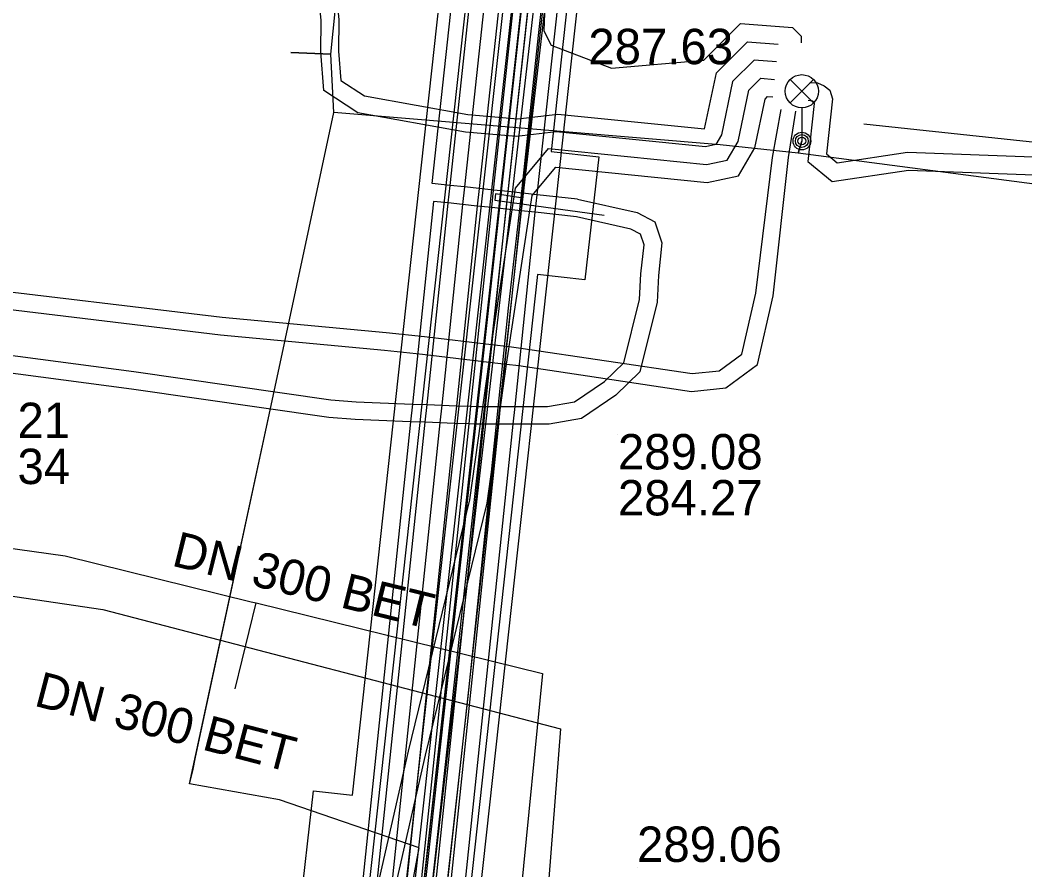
# Model space of a CAD drawing. Extents: x -595540 to -593988, y -1160850 to -1159202.
# Drawn here: x -594093.49 to -594070.78, y -1160160.24 to -1160141.03 of the extents above; entities that cross this region are included whole.
import ezdxf

# ---------------------------------------------------------------- set-up
doc = ezdxf.new("R2010")
doc.units = 0
for name, color, linetype in [('BVK-DESTOVA_popisy', 7, 'Continuous'), ('BVK-DESTOVA_trasa sítě', 7, 'Continuous'), ('BVK-SPLASKOVA_popisy', 7, 'Continuous'), ('BVK-SPLASKOVA_trasa sítě', 7, 'Continuous'), ('BVK-VODOVOD_trasa sítě', 7, 'Continuous'), ('BVK-VODOVOD_trasa zrušené sítě', 7, 'Continuous'), ('CETIN_kabel podzemní', 7, 'Continuous'), ('DSP-NN-TEPLARNY_kabel', 7, 'Continuous'), ('EON-NN_kabel', 7, 'Continuous'), ('EON-VN_kabel', 7, 'Continuous'), ('SPLASKOVA_neprovozovaná  trasa sítě', 7, 'Continuous'), ('TEPLARNY-ELEKTRO_kabel', 7, 'Continuous'), ('TEPLARNY-HORKOVODY_trasa sítě', 7, 'Continuous'), ('TEPLARNY-HORKOVODY_trasa sítě obvodem', 7, 'Continuous'), ('TEPLARNY-TEPLOVODY_trasa sítě', 7, 'Continuous'), ('TSB_kabel VO', 7, 'Continuous'), ('TSB_kolektor', 7, 'Continuous'), ('TSB_lampy VO', 7, 'Continuous')]:
    doc.layers.add(name, color=color, linetype=linetype)

msp = doc.modelspace()

# ---------------------------------------------------------------- linework, layer by layer
at = {"layer": 'BVK-DESTOVA_popisy'}
msp.add_line((-594079.548, -1160160.187), (-594079.548, -1160160.187), dxfattribs=at)
at = {"layer": 'BVK-DESTOVA_trasa sítě'}
msp.add_line((-594091.625, -1160154.355), (-594081.28, -1160157.052), dxfattribs=at)
for points in [[(-594123.153, -1160149.716), (-594117.823, -1160150.5), (-594117.684, -1160150.52), (-594110.334, -1160151.602), (-594109.641, -1160151.704), (-594098.541, -1160153.337), (-594097.432, -1160153.501), (-594097.294, -1160153.521), (-594091.625, -1160154.355)], [(-594081.28, -1160157.052), (-594082.19, -1160168.747), (-594083.433, -1160184.732)]]:
    msp.add_lwpolyline(points, dxfattribs=at)
at = {"layer": 'BVK-SPLASKOVA_popisy'}
msp.add_line((-594079.981, -1160150.388), (-594079.981, -1160150.388), dxfattribs=at)
at = {"layer": 'BVK-SPLASKOVA_trasa sítě'}
for p, q in [((-594074.42, -1160143.377), (-594059.341, -1160144.971)), ((-594081.689, -1160155.805), (-594084.609, -1160185.33))]:
    msp.add_line(p, q, dxfattribs=at)
for points in [[(-594123.904, -1160148.747), (-594099.271, -1160152.194), (-594098.383, -1160152.318), (-594098.25, -1160152.337), (-594092.476, -1160153.141)], [(-594092.476, -1160153.141), (-594088.272, -1160154.179), (-594088.156, -1160154.208), (-594081.689, -1160155.805)]]:
    msp.add_lwpolyline(points, dxfattribs=at)
at = {"layer": 'BVK-VODOVOD_trasa sítě'}
for points in [[(-594073.65, -1160066.88), (-594074.27, -1160072.81), (-594074.95, -1160078.77), (-594075.63, -1160084.73), (-594076.28, -1160090.69), (-594076.92, -1160096.64), (-594077.34, -1160100.55), (-594077.47, -1160102.12), (-594078.1, -1160108.07), (-594078.74, -1160114.03), (-594079.4, -1160119.99), (-594079.85, -1160123.99), (-594080.22, -1160127.34), (-594080.48, -1160129.5), (-594081.13, -1160135.45), (-594081.78, -1160141.38), (-594082.179, -1160145.045), (-594082.193, -1160145.178), (-594082.46, -1160147.54), (-594083.08, -1160153.5), (-594083.37, -1160156.32), (-594084.04, -1160162.26)], [(-594082.179, -1160145.045), (-594082.745, -1160144.961), (-594082.763, -1160145.097), (-594082.6, -1160145.12), (-594080.29, -1160145.44)]]:
    msp.add_lwpolyline(points, dxfattribs=at)
at = {"layer": 'BVK-VODOVOD_trasa zrušené sítě'}
for points in [[(-594082.16, -1160145.34), (-594080.374, -1160129.959), (-594080.081, -1160127.433), (-594079.742, -1160124.255), (-594077.269, -1160101.057), (-594072.89, -1160059.97), (-594072.24, -1160053.5)], [(-594115.62, -1160443.55), (-594109.61, -1160390.38), (-594108.22, -1160378.32), (-594107.91, -1160375.21), (-594107.884, -1160374.982), (-594107.47, -1160371.19), (-594099.17, -1160298.41), (-594097.23, -1160281.2), (-594094.37, -1160256.41), (-594088.99, -1160208), (-594087.61, -1160195.33), (-594087.25, -1160191.91), (-594085.5, -1160175.7), (-594082.16, -1160145.34)]]:
    msp.add_lwpolyline(points, dxfattribs=at)
at = {"layer": 'CETIN_kabel podzemní'}
msp.add_lwpolyline([(-594085.08, -1160168.44), (-594080.87, -1160132)], dxfattribs=at)
at = {"layer": 'DSP-NN-TEPLARNY_kabel'}
for points in [[(-593990.841, -1160060.446), (-594017.462, -1160057.454), (-594016.864, -1160052.146), (-594021.037, -1160051.677), (-594021.635, -1160056.985), (-594072.483, -1160051.288), (-594077.134, -1160094.372), (-594080.533, -1160094.003), (-594080.889, -1160097.283), (-594077.488, -1160097.652), (-594081.31, -1160132.968), (-594084.696, -1160163.464), (-594089.474, -1160162.891), (-594089.837, -1160166.022), (-594085.046, -1160166.62), (-594091.535, -1160225.076), (-594096.839, -1160224.475), (-594097.211, -1160227.753), (-594091.912, -1160228.354), (-594102.249, -1160319.282)], [(-594102.073, -1160319.503), (-594091.691, -1160228.178), (-594096.99, -1160227.576), (-594096.663, -1160224.696), (-594091.358, -1160225.298), (-594084.832, -1160166.502), (-594089.626, -1160165.905), (-594089.309, -1160163.079), (-594084.514, -1160163.64), (-594077.268, -1160097.475), (-594080.669, -1160097.106), (-594080.356, -1160094.223), (-594076.957, -1160094.592), (-594072.306, -1160051.509), (-594021.459, -1160057.206), (-594020.861, -1160051.898), (-594017.085, -1160052.322), (-594017.683, -1160057.63), (-593990.841, -1160060.647)], [(-594121.143, -1160464.161), (-594118.761, -1160464.427), (-594112.865, -1160411.563), (-594119.56, -1160410.802), (-594119.143, -1160407.127), (-594112.454, -1160407.887), (-594102.843, -1160322.736), (-594109.531, -1160321.976), (-594109.114, -1160318.301), (-594102.425, -1160319.061), (-594092.133, -1160228.53), (-594097.433, -1160227.929), (-594097.016, -1160224.253), (-594091.712, -1160224.855), (-594085.261, -1160166.749), (-594090.048, -1160166.163), (-594089.626, -1160162.68), (-594084.872, -1160163.243), (-594081.459, -1160132.499), (-594087.185, -1160131.862)], [(-594087.208, -1160132.061), (-594081.68, -1160132.675), (-594085.05, -1160163.028), (-594089.778, -1160162.457), (-594090.247, -1160166.304), (-594085.499, -1160166.867), (-594091.888, -1160224.634), (-594097.192, -1160224.032), (-594097.654, -1160228.105), (-594092.355, -1160228.706), (-594102.601, -1160318.839), (-594109.29, -1160318.079), (-594109.753, -1160322.152), (-594103.064, -1160322.912), (-594112.631, -1160407.665), (-594119.319, -1160406.905), (-594119.782, -1160410.978), (-594113.086, -1160411.739), (-594118.938, -1160464.206), (-594121.121, -1160463.962)]]:
    msp.add_lwpolyline(points, dxfattribs=at)
at = {"layer": 'EON-NN_kabel'}
for points in [[(-594067.724, -1160069.481), (-594068.326, -1160069.474), (-594069.805, -1160070.336), (-594072.293, -1160071.067), (-594073.831, -1160071.907), (-594074.742, -1160073.478), (-594075.476, -1160076.716), (-594075.83, -1160087.726), (-594077.03, -1160098.714), (-594078.15, -1160104.479), (-594079.379, -1160117.702), (-594080.052, -1160124.347), (-594081.21, -1160133.126), (-594081.593, -1160138.338), (-594081.58, -1160139.305), (-594081.655, -1160141.272), (-594081.489, -1160141.597), (-594080.128, -1160142.117), (-594078.039, -1160141.937), (-594077.207, -1160141.105), (-594076.032, -1160141.197), (-594075.842, -1160141.389), (-594075.842, -1160141.541)], [(-594091.901, -1160127.761), (-594091.725, -1160127.299), (-594091.427, -1160127.03), (-594087.055, -1160126.319), (-594086.484, -1160126.464), (-594085.816, -1160127.015), (-594085.621, -1160127.652), (-594086.185, -1160132.703), (-594086.411, -1160136.041), (-594086.525, -1160138.765), (-594086.287, -1160141.014), (-594086.297, -1160141.732), (-594086.244, -1160142.393), (-594085.707, -1160142.743), (-594083.374, -1160143.166), (-594082.243, -1160143.26), (-594081.336, -1160143.154), (-594078.024, -1160143.487), (-594077.754, -1160142.218), (-594077.054, -1160141.518), (-594076.358, -1160141.572)], [(-594076.398, -1160141.971), (-594076.902, -1160141.932), (-594077.387, -1160142.417), (-594077.642, -1160143.626), (-594077.768, -1160143.842), (-594078.003, -1160143.891), (-594081.376, -1160143.552), (-594082.275, -1160143.658), (-594083.426, -1160143.564), (-594085.857, -1160143.123), (-594086.626, -1160142.621), (-594086.697, -1160141.746), (-594086.687, -1160141.032), (-594086.925, -1160138.777), (-594086.811, -1160136.019), (-594086.583, -1160132.667), (-594086.027, -1160127.69), (-594086.164, -1160127.247), (-594086.67, -1160126.83), (-594087.073, -1160126.727), (-594091.247, -1160127.406), (-594091.385, -1160127.531), (-594091.49, -1160127.805)], [(-594075.643, -1160142.443), (-594075.47, -1160142.448), (-594075.315, -1160142.512), (-594075.188, -1160142.61), (-594075.131, -1160142.81), (-594075.268, -1160144.054), (-594075.021, -1160144.254), (-594073.432, -1160144.017), (-594070.392, -1160144.132), (-594070.37, -1160144.034), (-594070.591, -1160142.589), (-594070.04, -1160138.116), (-594070.177, -1160135.783)], [(-594108.081, -1160141.061), (-594105.483, -1160141.103), (-594104.957, -1160141.352), (-594104.662, -1160141.87), (-594104.57, -1160142.539), (-594105.269, -1160145.429), (-594105.335, -1160146.057), (-594105.259, -1160146.225), (-594104.702, -1160146.413), (-594102.577, -1160146.575), (-594099.969, -1160146.797), (-594094.867, -1160147.034), (-594088.924, -1160147.748), (-594085.217, -1160148.095), (-594084.352, -1160148.186), (-594082.839, -1160148.364), (-594082.441, -1160148.411), (-594082.172, -1160148.443), (-594078.305, -1160149.021), (-594077.69, -1160148.958), (-594077.18, -1160148.584), (-594076.864, -1160147.2), (-594076.489, -1160144.133), (-594076.294, -1160143.053)], [(-594079.637, -1160169.62), (-594081.432, -1160169.269), (-594086.369, -1160168.556), (-594086.806, -1160167.959), (-594086.812, -1160167.785), (-594086.822, -1160167.462), (-594086.816, -1160167.366), (-594086.778, -1160166.769), (-594085.697, -1160161.859), (-594084.717, -1160157.56), (-594083.328, -1160151.877), (-594082.895, -1160148.76), (-594082.846, -1160148.41), (-594082.839, -1160148.364), (-594082.296, -1160144.827), (-594081.551, -1160143.936), (-594077.981, -1160144.295), (-594077.512, -1160144.198), (-594077.264, -1160143.772), (-594077.021, -1160142.615), (-594076.751, -1160142.345), (-594076.439, -1160142.369)], [(-594079.6, -1160169.219), (-594081.365, -1160168.875), (-594086.148, -1160168.183), (-594086.41, -1160167.823), (-594086.413, -1160167.74), (-594086.422, -1160167.468), (-594086.413, -1160167.336), (-594086.38, -1160166.825), (-594085.307, -1160161.947), (-594084.327, -1160157.652), (-594082.934, -1160151.953), (-594082.497, -1160148.807), (-594082.45, -1160148.468), (-594082.441, -1160148.411), (-594081.917, -1160144.996), (-594081.381, -1160144.356), (-594077.96, -1160144.699), (-594077.256, -1160144.554), (-594076.886, -1160143.917), (-594076.654, -1160142.814), (-594076.598, -1160142.758), (-594076.48, -1160142.767)], [(-594075.684, -1160142.843), (-594075.579, -1160142.854), (-594075.56, -1160142.877), (-594075.546, -1160142.916), (-594075.69, -1160144.226), (-594075.137, -1160144.676), (-594073.41, -1160144.419), (-594069.958, -1160144.549)], [(-594105.553, -1160146.547), (-594104.782, -1160146.809), (-594102.609, -1160146.973), (-594099.995, -1160147.197), (-594094.901, -1160147.432), (-594088.966, -1160148.146), (-594085.257, -1160148.493), (-594084.396, -1160148.584), (-594082.895, -1160148.76), (-594082.497, -1160148.807), (-594082.224, -1160148.839), (-594078.315, -1160149.425), (-594077.54, -1160149.344), (-594076.824, -1160148.818), (-594076.468, -1160147.264), (-594076.126, -1160144.133), (-594075.956, -1160143.087)]]:
    msp.add_lwpolyline(points, dxfattribs=at)
at = {"layer": 'EON-VN_kabel'}
for points in [[(-594080.896, -1160145.075), (-594081.806, -1160144.977), (-594082.135, -1160144.942), (-594082.463, -1160144.907), (-594082.791, -1160144.872), (-594083.119, -1160144.837), (-594083.448, -1160144.801), (-594083.776, -1160144.766), (-594084.181, -1160144.723), (-594079.096, -1160097.822), (-594074.328, -1160052.725), (-594074.281, -1160051.48), (-594074.266, -1160051.08), (-594074.251, -1160050.679), (-594074.236, -1160050.279), (-594151.085, -1160042.867), (-594151.488, -1160042.828), (-594154.433, -1160042.544), (-594154.349, -1160041.668), (-594185.878, -1160038.605), (-594269.531, -1160030.626)], [(-594105.911, -1160343.552), (-594094.954, -1160247.658), (-594095.089, -1160244.632), (-594094.022, -1160235.336), (-594093.302, -1160229.8), (-594091.8, -1160217.959), (-594090.128, -1160200.086), (-594089.466, -1160194.868), (-594088.109, -1160184.422), (-594086.867, -1160174.399), (-594084.336, -1160150.121), (-594084.294, -1160149.722), (-594083.819, -1160145.167), (-594083.819, -1160145.164), (-594083.776, -1160144.766), (-594078.733, -1160097.722), (-594073.972, -1160052.697), (-594073.905, -1160051.516), (-594073.882, -1160051.117), (-594073.86, -1160050.717), (-594073.836, -1160050.297), (-594049.909, -1160052.832), (-594049.512, -1160052.874), (-593990.841, -1160059.09)], [(-593990.841, -1160059.493), (-594049.555, -1160053.271), (-594049.952, -1160053.229), (-594073.082, -1160050.778), (-594073.122, -1160051.19), (-594073.161, -1160051.588), (-594073.29, -1160052.897), (-594078.042, -1160097.846), (-594083.119, -1160144.837), (-594083.162, -1160145.234), (-594083.162, -1160145.236), (-594083.633, -1160149.748), (-594083.674, -1160150.147), (-594086.211, -1160174.474), (-594087.454, -1160184.505), (-594088.811, -1160194.952), (-594089.472, -1160200.158), (-594091.144, -1160218.031), (-594092.647, -1160229.884), (-594093.367, -1160235.416), (-594094.433, -1160244.707), (-594094.151, -1160247.679), (-594105.114, -1160344.044)], [(-594104.302, -1160344.942), (-594093.355, -1160247.757), (-594093.778, -1160244.782), (-594092.712, -1160235.497), (-594091.992, -1160229.968), (-594090.488, -1160218.104), (-594088.816, -1160200.231), (-594088.156, -1160195.036), (-594086.799, -1160184.588), (-594085.556, -1160174.549), (-594083.013, -1160150.165), (-594082.971, -1160149.765), (-594082.506, -1160145.305), (-594082.506, -1160145.304), (-594082.463, -1160144.907), (-594077.34, -1160097.863), (-594072.605, -1160053.081), (-594072.391, -1160051.662), (-594072.33, -1160051.26), (-594049.994, -1160053.627), (-594049.952, -1160053.229), (-594049.909, -1160052.832), (-594049.728, -1160051.13)], [(-594092.164, -1160244.637), (-594093.087, -1160244.549), (-594092.057, -1160235.577), (-594091.338, -1160230.052), (-594089.832, -1160218.176), (-594088.16, -1160200.303), (-594087.502, -1160195.12), (-594086.144, -1160184.671), (-594084.9, -1160174.624), (-594082.349, -1160150.165), (-594082.307, -1160149.765), (-594081.849, -1160145.375), (-594081.849, -1160145.373), (-594081.806, -1160144.977), (-594076.645, -1160097.949), (-594071.889, -1160052.97), (-594071.576, -1160051.742), (-593990.841, -1160060.297)], [(-594073.63, -1160052.792), (-594078.389, -1160097.801), (-594083.448, -1160144.801), (-594083.491, -1160145.199), (-594083.491, -1160145.201), (-594083.964, -1160149.735), (-594084.005, -1160150.134), (-594086.539, -1160174.437), (-594087.781, -1160184.463), (-594089.138, -1160194.91), (-594089.8, -1160200.122), (-594091.472, -1160217.995), (-594092.974, -1160229.842), (-594093.695, -1160235.376), (-594094.761, -1160244.669), (-594094.572, -1160247.833), (-594105.51, -1160343.598)], [(-594104.71, -1160344.493), (-594093.783, -1160247.981), (-594094.106, -1160244.744), (-594093.04, -1160235.456), (-594092.32, -1160229.926), (-594090.816, -1160218.068), (-594089.144, -1160200.195), (-594088.484, -1160194.994), (-594087.126, -1160184.546), (-594085.883, -1160174.512), (-594083.344, -1160150.159), (-594083.302, -1160149.76), (-594082.834, -1160145.27), (-594082.834, -1160145.27), (-594082.791, -1160144.872), (-594077.699, -1160097.925), (-594072.936, -1160052.884)], [(-594072.271, -1160053.25), (-594076.996, -1160097.938), (-594082.135, -1160144.942), (-594082.178, -1160145.338), (-594082.178, -1160145.34), (-594082.64, -1160149.765), (-594082.681, -1160150.165), (-594085.228, -1160174.586), (-594086.472, -1160184.629), (-594087.829, -1160195.078), (-594088.488, -1160200.267), (-594090.16, -1160218.14), (-594091.665, -1160230.01), (-594092.385, -1160235.537), (-594093.459, -1160244.903), (-594092.21, -1160245.035)], [(-594080.896, -1160145.075), (-594079.547, -1160145.377), (-594079.143, -1160145.588), (-594078.985, -1160146.063), (-594079.063, -1160146.8), (-594079.093, -1160147.407), (-594079.484, -1160148.984), (-594080.027, -1160149.511), (-594080.805, -1160150.035), (-594081.533, -1160150.165), (-594082.349, -1160150.165), (-594082.681, -1160150.165), (-594083.013, -1160150.165), (-594083.19, -1160150.165), (-594083.344, -1160150.159), (-594083.674, -1160150.147), (-594084.005, -1160150.134), (-594084.336, -1160150.121), (-594084.666, -1160150.109), (-594085.918, -1160150.061), (-594086.515, -1160150.014), (-594090.979, -1160149.373), (-594097.017, -1160148.571)], [(-594080.915, -1160145.475), (-594081.849, -1160145.375), (-594082.178, -1160145.34), (-594082.506, -1160145.305), (-594082.834, -1160145.27), (-594083.162, -1160145.234), (-594083.491, -1160145.199), (-594083.819, -1160145.164), (-594084.147, -1160145.129), (-594084.625, -1160149.71), (-594084.666, -1160150.109), (-594087.195, -1160174.362), (-594088.436, -1160184.38), (-594089.793, -1160194.826), (-594090.456, -1160200.05), (-594092.128, -1160217.923), (-594093.629, -1160229.758), (-594094.35, -1160235.296), (-594095.417, -1160244.594), (-594095.349, -1160247.589), (-594106.321, -1160343.506)], [(-594096.971, -1160148.173), (-594090.925, -1160148.977), (-594086.471, -1160149.616), (-594085.894, -1160149.661), (-594084.625, -1160149.71), (-594084.294, -1160149.722), (-594083.964, -1160149.735), (-594083.633, -1160149.748), (-594083.302, -1160149.76), (-594083.182, -1160149.765), (-594082.971, -1160149.765), (-594082.64, -1160149.765), (-594082.307, -1160149.765), (-594081.569, -1160149.765), (-594080.959, -1160149.657), (-594080.281, -1160149.199), (-594079.844, -1160148.776), (-594079.491, -1160147.349), (-594079.461, -1160146.768), (-594079.391, -1160146.107), (-594079.471, -1160145.868), (-594079.691, -1160145.753), (-594080.915, -1160145.475)]]:
    msp.add_lwpolyline(points, dxfattribs=at)
at = {"layer": 'SPLASKOVA_neprovozovaná  trasa sítě'}
msp.add_line((-594088.635, -1160156.15), (-594088.156, -1160154.208), dxfattribs=at)
at = {"layer": 'TEPLARNY-ELEKTRO_kabel'}
for points in [[(-593990.841, -1160060.446), (-594017.462, -1160057.454), (-594016.864, -1160052.146), (-594021.037, -1160051.677), (-594021.635, -1160056.985), (-594072.483, -1160051.288), (-594077.134, -1160094.372), (-594080.533, -1160094.003), (-594080.889, -1160097.283), (-594077.488, -1160097.652), (-594081.31, -1160132.968), (-594084.696, -1160163.464), (-594089.474, -1160162.891), (-594089.837, -1160166.022), (-594085.046, -1160166.62), (-594091.535, -1160225.076), (-594096.839, -1160224.475), (-594097.211, -1160227.753), (-594091.912, -1160228.354), (-594102.249, -1160319.282)], [(-594102.073, -1160319.503), (-594091.691, -1160228.178), (-594096.99, -1160227.576), (-594096.663, -1160224.696), (-594091.358, -1160225.298), (-594084.832, -1160166.502), (-594089.626, -1160165.905), (-594089.309, -1160163.079), (-594084.514, -1160163.64), (-594077.268, -1160097.475), (-594080.669, -1160097.106), (-594080.356, -1160094.223), (-594076.957, -1160094.592), (-594072.306, -1160051.509), (-594021.459, -1160057.206), (-594020.861, -1160051.898), (-594017.085, -1160052.322), (-594017.683, -1160057.63), (-593990.841, -1160060.647)], [(-594121.143, -1160464.161), (-594118.761, -1160464.427), (-594112.865, -1160411.563), (-594119.56, -1160410.802), (-594119.143, -1160407.127), (-594112.454, -1160407.887), (-594102.843, -1160322.736), (-594109.531, -1160321.976), (-594109.114, -1160318.301), (-594102.425, -1160319.061), (-594092.133, -1160228.53), (-594097.433, -1160227.929), (-594097.016, -1160224.253), (-594091.712, -1160224.855), (-594085.261, -1160166.749), (-594090.048, -1160166.163), (-594089.626, -1160162.68), (-594084.872, -1160163.243), (-594081.459, -1160132.499), (-594087.185, -1160131.862)], [(-594087.208, -1160132.061), (-594081.68, -1160132.675), (-594085.05, -1160163.028), (-594089.778, -1160162.457), (-594090.247, -1160166.304), (-594085.499, -1160166.867), (-594091.888, -1160224.634), (-594097.192, -1160224.032), (-594097.654, -1160228.105), (-594092.355, -1160228.706), (-594102.601, -1160318.839), (-594109.29, -1160318.079), (-594109.753, -1160322.152), (-594103.064, -1160322.912), (-594112.631, -1160407.665), (-594119.319, -1160406.905), (-594119.782, -1160410.978), (-594113.086, -1160411.739), (-594118.938, -1160464.206), (-594121.121, -1160463.962)]]:
    msp.add_lwpolyline(points, dxfattribs=at)
at = {"layer": 'TEPLARNY-HORKOVODY_trasa sítě'}
msp.add_line((-594081.31, -1160132.968), (-594084.597, -1160162.906), dxfattribs=at)
at = {"layer": 'TEPLARNY-HORKOVODY_trasa sítě obvodem'}
for p, q in [((-594080.068, -1160133.105), (-594083.492, -1160164.293)), ((-594085.702, -1160161.519), (-594082.693, -1160134.113))]:
    msp.add_line(p, q, dxfattribs=at)
at = {"layer": 'TEPLARNY-TEPLOVODY_trasa sítě'}
msp.add_lwpolyline([(-594081.31, -1160132.968), (-594081.792, -1160137.304), (-594084.603, -1160162.623), (-594087.55, -1160162.296), (-594088.073, -1160167.004), (-594085.092, -1160167.335), (-594086.29, -1160178.123)], dxfattribs=at)
at = {"layer": 'TSB_kabel VO'}
for points in [[(-594087.376, -1160141.761), (-594086.47, -1160141.8), (-594084.98, -1160127.07), (-594083.582, -1160112.971), (-594084.959, -1160111.278), (-594083.28, -1160109.92), (-594082.77, -1160105.54), (-594082.39, -1160105.68), (-594082.77, -1160105.54), (-594084.14, -1160103.854), (-594082.511, -1160102.537), (-594082.41, -1160101.38), (-594080.78, -1160086.84), (-594081.19, -1160085.78), (-594080.9, -1160084.96), (-594080.533, -1160085.048), (-594080.9, -1160084.96), (-594079.78, -1160077.37), (-594078.488, -1160070.046), (-594078.633, -1160070.031)], [(-594123.087, -1160163.343), (-594117.231, -1160163.665), (-594106.287, -1160164.968), (-594105.454, -1160165.602), (-594104.413, -1160165.297), (-594103.908, -1160165.514), (-594101.493, -1160165.687), (-594089.51, -1160166.662), (-594089.215, -1160167.238), (-594085.646, -1160167.595), (-594085.619, -1160166.785), (-594085.059, -1160162.897), (-594084.471, -1160159.743), (-594087.634, -1160158.66), (-594089.663, -1160158.294), (-594087.8, -1160149.635), (-594086.4, -1160143.12), (-594086.47, -1160141.8), (-594087.376, -1160141.761)], [(-594123.087, -1160163.343), (-594117.231, -1160163.665), (-594106.287, -1160164.968), (-594105.454, -1160165.602), (-594104.413, -1160165.297), (-594103.908, -1160165.514), (-594101.493, -1160165.687), (-594089.51, -1160166.662), (-594089.215, -1160167.238), (-594085.646, -1160167.595), (-594085.619, -1160166.785), (-594085.059, -1160162.897), (-594084.471, -1160159.743), (-594087.634, -1160158.66), (-594089.663, -1160158.294), (-594089.59, -1160158), (-594089.532, -1160157.695), (-594087.8, -1160149.635), (-594086.4, -1160143.12), (-594086.47, -1160141.8), (-594087.376, -1160141.761)], [(-594070.28, -1160144.78), (-594075.904, -1160144.035), (-594075.823, -1160143.763), (-594075.904, -1160144.035), (-594077.67, -1160143.85), (-594086.4, -1160143.12), (-594086.47, -1160141.8), (-594087.376, -1160141.761)]]:
    msp.add_lwpolyline(points, dxfattribs=at)
at = {"layer": 'TSB_kolektor'}
msp.add_lwpolyline([(-594080.122, -1160131.474), (-594079.046, -1160131.595), (-594079.357, -1160134.377), (-594080.427, -1160134.258), (-594081.492, -1160143.997), (-594080.415, -1160144.118), (-594080.727, -1160146.9), (-594081.797, -1160146.78), (-594084.2, -1160168.752), (-594087.714, -1160168.32), (-594087.668, -1160167.903), (-594091.193, -1160167.512), (-594090.509, -1160161.37), (-594086.996, -1160161.76), (-594086.951, -1160161.341), (-594087.183, -1160161.316), (-594086.864, -1160158.453), (-594085.982, -1160158.551), (-594083.844, -1160139.007), (-594084.92, -1160138.886), (-594084.609, -1160136.104), (-594083.539, -1160136.224), (-594083.294, -1160133.981)], close=True, dxfattribs=at)
at = {"layer": 'TSB_lampy VO'}
for p, q in [((-594076.088, -1160142.903), (-594075.558, -1160142.373)), ((-594076.088, -1160142.373), (-594075.558, -1160142.903)), ((-594076.088, -1160142.903), (-594075.558, -1160142.373)), ((-594076.088, -1160142.373), (-594075.558, -1160142.903)), ((-594075.823, -1160143.013), (-594075.823, -1160143.763)), ((-594075.823, -1160143.013), (-594075.823, -1160143.763))]:
    msp.add_line(p, q, dxfattribs=at)
for centre, radius in [((-594075.823, -1160142.638), 0.375), ((-594075.823, -1160142.638), 0.375), ((-594075.823, -1160143.763), 0.2), ((-594075.823, -1160143.763), 0.2), ((-594075.823, -1160143.763), 0.145), ((-594075.823, -1160143.763), 0.145), ((-594075.823, -1160143.763), 0.0876), ((-594075.823, -1160143.763), 0.0876)]:
    msp.add_circle(centre, radius, dxfattribs=at)

# ---------------------------------------------------------------- texts
at = {"layer": 'BVK-DESTOVA_popisy'}
msp.add_text('DN 300 BET', height=0.8, rotation=345.379, dxfattribs=at).set_placement((-594093.204, -1160156.524))
msp.add_text('289.06', height=0.8, dxfattribs=at).set_placement((-594079.548, -1160160.062))
at = {"layer": 'BVK-SPLASKOVA_popisy'}
for s, p in [('287.63', (-594080.649, -1160142.026)), ('289.21', (-594095.636, -1160150.479)), ('289.08', (-594079.981, -1160151.188)), ('284.34', (-594095.636, -1160151.519)), ('284.27', (-594079.981, -1160152.228))]:
    msp.add_text(s, height=0.8, dxfattribs=at).set_placement(p)
msp.add_text('DN 300 BET', height=0.8, rotation=346.1238, dxfattribs=at).set_placement((-594090.093, -1160153.359))

doc.saveas('drawing.dxf')
